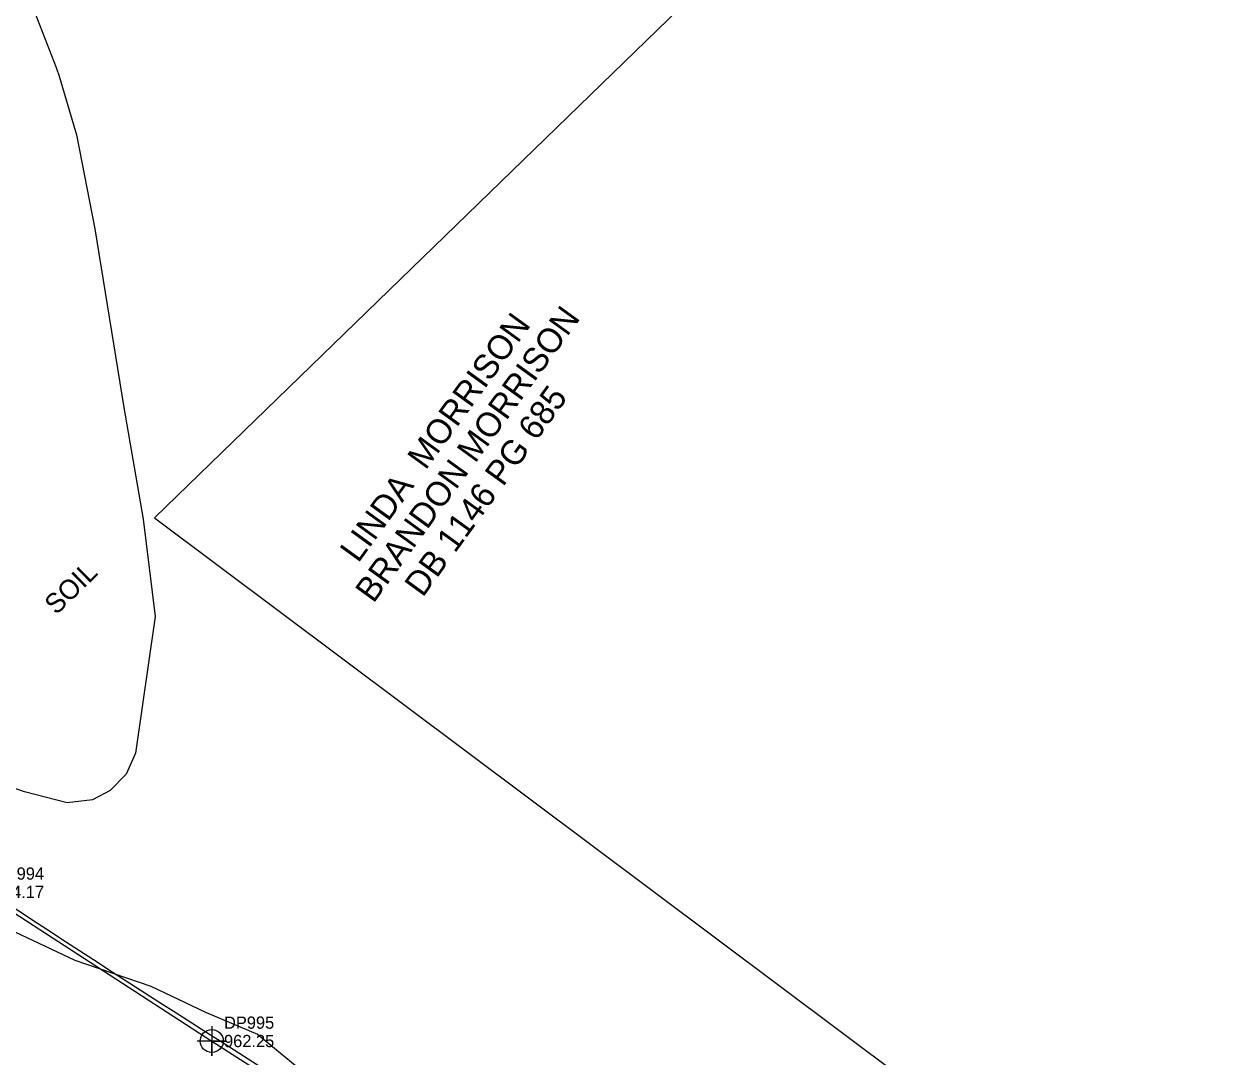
# Model space of a CAD drawing. Extents: x 1182322 to 1186765, y 572295 to 575411.
# Drawn here: x 1185055.2 to 1185300.8, y 574159.4 to 574370 of the extents above; entities that cross this region are included whole.
import ezdxf

# ---------------------------------------------------------------- set-up
doc = ezdxf.new("R2010")
doc.units = 0
for name, color, linetype in [('Exist Other Culture Fence Line', 7, 'Continuous'), ('Exist Other Culture Fence Line Cogo Elevation', 7, 'Continuous'), ('Exist Other Culture Fence Line Cogo Number', 7, 'Continuous'), ('Exist Other Culture Fence Line Cogo Point CELL', 7, 'Continuous'), ('Exist Property Deed Book Text', 7, 'Continuous'), ('Exist Property Owner Text', 7, 'Continuous'), ('Exist Right of Way Line', 7, 'Continuous'), ('Exist Roads Soil', 7, 'Continuous'), ('Exist Roads Soil Text', 7, 'Continuous'), ('Exist Vegetation Woods Line', 7, 'Continuous'), ('Sheet Layout Plan Border', 7, 'Continuous')]:
    doc.layers.add(name, color=color, linetype=linetype)

msp = doc.modelspace()

# ---------------------------------------------------------------- linework, layer by layer
at = {"layer": 'Exist Other Culture Fence Line'}
msp.add_lwpolyline([(1184859.89, 574383.59), (1184869.68, 574315.09), (1184908.6, 574288.34), (1184956.03, 574255.54), (1185009.07, 574217.02), (1185046.56, 574193.02), (1185093.48, 574162.62), (1185152.72, 574124.64), (1185217.54, 574090.13), (1185270.37, 574062.3), (1185320.4, 574038.84), (1185375.89, 574014.29), (1185431.73, 573992.44), (1185491.11, 573971.52), (1185538.71, 573956.46), (1185576.16, 573944.72), (1185627.61, 573931.32)], dxfattribs=at)
at = {"layer": 'Exist Other Culture Fence Line Cogo Point CELL'}
msp.add_lwpolyline([(1185093.48, 574165.62), (1185093.48, 574159.62), (1185093.48, 574162.62), (1185096.48, 574162.62), (1185090.48, 574162.62)], dxfattribs=at)
msp.add_circle((1185093.48, 574162.62), 2.34, dxfattribs=at)
at = {"layer": 'Exist Right of Way Line'}
msp.add_arc((1186966.82, 577102.2), 3484.85, 235.45982, 237.85076, dxfattribs=at)
at = {"layer": 'Exist Roads Soil'}
for points in [[(1185062.16, 574360.06), (1185061.81, 574361.11), (1185056.12, 574375.85)], [(1185062.16, 574360.06), (1185065.91, 574347.41), (1185069.64, 574328.27), (1185075.55, 574291.84), (1185079.52, 574269.07), (1185081.94, 574249.16), (1185077.95, 574221.35), (1185076.01, 574217.03), (1185072.78, 574213.71), (1185069.19, 574211.78), (1185064.02, 574211.19), (1185055.27, 574213.46), (1185047.81, 574216.03), (1185039.3, 574217.37), (1185030.38, 574219.02), (1185023.85, 574221.52), (1185015.98, 574225.4), (1185010.87, 574228.83), (1185006.16, 574232.07), (1184998.08, 574237.88), (1184989.46, 574244.11), (1184982, 574251.53), (1184976.91, 574257.41), (1184972.9, 574263.32)]]:
    msp.add_lwpolyline(points, dxfattribs=at)
at = {"layer": 'Exist Vegetation Woods Line'}
msp.add_lwpolyline([(1185044.77, 574188.89), (1185065.56, 574179.08), (1185081.05, 574173.82), (1185092.22, 574168.52), (1185102.78, 574164.02), (1185110.92, 574157.37), (1185142.59, 574143.79), (1185165.1, 574131.98), (1185180.48, 574125.82), (1185193.58, 574119.45), (1185208.1, 574111.15), (1185216.17, 574105.55), (1185223.23, 574095.81), (1185231.09, 574089.95), (1185239.91, 574083.64), (1185259.04, 574073.48), (1185285.21, 574060.08), (1185309.44, 574048.8)], dxfattribs=at)
at = {"layer": 'Sheet Layout Plan Border'}
msp.add_line((1185081.81, 574269.31), (1185619.28, 574791.28), dxfattribs=at)
msp.add_lwpolyline([(1185081.81, 574269.31), (1185310.78, 574097.8), (1185590.56, 573980.35)], dxfattribs=at)

# ---------------------------------------------------------------- texts
at = {"layer": 'Exist Other Culture Fence Line Cogo Elevation'}
for s, p in [('964.17', (1185049.06, 574191.77)), ('962.25', (1185095.98, 574161.37))]:
    msp.add_text(s, height=2.5, dxfattribs=at).set_placement(p)
at = {"layer": 'Exist Other Culture Fence Line Cogo Number'}
for s, p in [('DP994', (1185049.06, 574195.52)), ('DP995', (1185095.98, 574165.12))]:
    msp.add_text(s, height=2.5, dxfattribs=at).set_placement(p)
at = {"layer": 'Exist Property Deed Book Text'}
msp.add_text('DB 1146 PG 685', height=5, rotation=54.0376, dxfattribs=at).set_placement((1185136.49, 574252.94))
at = {"layer": 'Exist Property Owner Text'}
for s, p in [('BRANDON MORRISON', (1185126.44, 574251.72)), ('LINDA  MORRISON', (1185123.33, 574259.95))]:
    msp.add_text(s, height=5, rotation=54.0376, dxfattribs=at).set_placement(p)
at = {"layer": 'Exist Roads Soil Text'}
msp.add_text('SOIL', height=4, rotation=44.2318, dxfattribs=at).set_placement((1185061.77, 574249.37))

doc.saveas('drawing.dxf')
